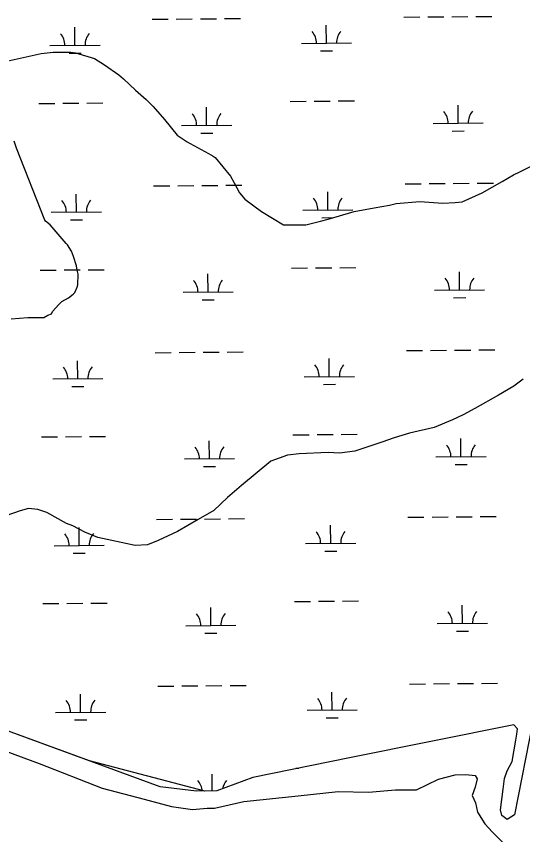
# Model space of a CAD drawing. Extents: x 3568792 to 3606828, y 529143 to 554785.
# Drawn here: x 3593969 to 3594979, y 541089 to 542722 of the extents above; entities that cross this region are included whole.
import ezdxf

# ---------------------------------------------------------------- set-up
doc = ezdxf.new("R2010")
doc.units = 0
for name, color, linetype in [('V-SITE-VEGE', 7, 'Continuous'), ('V-TOPO-SHOR', 7, 'Continuous'), ('V-WETL-SWMP', 7, 'Continuous')]:
    doc.layers.add(name, color=color, linetype=linetype)

msp = doc.modelspace()

# ---------------------------------------------------------------- linework, layer by layer
at = {"layer": 'V-SITE-VEGE'}
for points in [[(3593946.4, 542631.6), (3594018.3, 542647.8), (3594042.8, 542650.6), (3594077.9, 542650.3), (3594087, 542648.7), (3594125.1, 542637.6), (3594144.8, 542625.2), (3594173.7, 542605.1), (3594182.8, 542597.4), (3594207, 542574.3), (3594228.2, 542555.8), (3594241.8, 542541.9), (3594264.5, 542515.7), (3594290.2, 542485), (3594309.9, 542471.1), (3594316, 542467.9), (3594352.4, 542447.8), (3594361.5, 542443.1), (3594366.1, 542440), (3594396.3, 542403.1), (3594403.8, 542389.3), (3594414.3, 542369.3), (3594424.9, 542357), (3594458.3, 542332.3), (3594502.3, 542305.9)], [(3593958.5, 542118.5), (3593992.1, 542121.2), (3594024.2, 542120.9), (3594031.9, 542125.4), (3594039.5, 542128.4), (3594041.1, 542133), (3594053.5, 542146.6), (3594059.6, 542152.7), (3594073.4, 542160.2), (3594082.7, 542167.7), (3594085.7, 542170.8), (3594090.4, 542181.4), (3594092, 542186), (3594092.2, 542207.3), (3594090.7, 542215), (3594089.3, 542224.2), (3594083.3, 542242.5), (3594078.9, 542253.3), (3594071.3, 542265.6), (3594068.3, 542268.6), (3594036.6, 542305.6), (3594027.5, 542313.3), (3594026, 542314.8), (3593969.3, 542458.9), (3593964.8, 542472.7)], [(3594502.3, 542305.9), (3594546.6, 542305.5), (3594575.7, 542312.9), (3594591, 542317.3), (3594643, 542332.1), (3594682.8, 542339.4), (3594713.4, 542345.2), (3594727.2, 542348.2), (3594774.5, 542352.3), (3594820.3, 542348.8), (3594844.7, 542350.1), (3594858.5, 542351.5), (3594898.4, 542369.5), (3594938.3, 542392), (3594961.3, 542405.6), (3594973.6, 542411.6), (3595048.7, 542449.1)], [(3594980.5, 541997.7), (3594962.1, 541984.1), (3594931.3, 541966.1), (3594883.8, 541939), (3594860.8, 541927), (3594839.3, 541916.5), (3594802.5, 541901.6), (3594753.5, 541889.8), (3594722.9, 541880.9), (3594698.4, 541872), (3594644.8, 541854.2), (3594614.2, 541849.9), (3594591.3, 541851.6), (3594533.3, 541849.1), (3594510.3, 541846.2), (3594476.6, 541834.3), (3594418.2, 541786), (3594390.5, 541761.8), (3594362.8, 541736.1), (3594332, 541718.1), (3594290.6, 541694), (3594252.3, 541676), (3594230.8, 541667.1), (3594206.4, 541665.8), (3594131.7, 541681.7), (3594105.8, 541692.6), (3594081.5, 541705.1), (3594069.3, 541709.8), (3594029.8, 541731.5), (3594011.6, 541737.8), (3593993.3, 541739.5), (3593976.4, 541735), (3593916.7, 541714.2)]]:
    msp.add_lwpolyline(points, dxfattribs=at)
at = {"layer": 'V-TOPO-SHOR'}
for p, q in [((3594115, 541236.1), (3593815.7, 541345.5)), ((3594962.1, 541308.1), (3594633.6, 541242.2)), ((3594969.3, 541300.2), (3594962.1, 541308.1)), ((3594999.6, 541315), (3594962.8, 541128.7)), ((3594965.5, 541277.6), (3594968, 541289.5)), ((3594968, 541289.5), (3594969.3, 541300.2)), ((3594962.6, 541258.1), (3594965.5, 541277.6)), ((3594958.2, 541235.3), (3594962.6, 541258.1)), ((3594345.3, 541176), (3594115, 541236.1)), ((3594633.6, 541242.2), (3594441, 541202.8)), ((3594948.6, 541216.3), (3594958.2, 541235.3)), ((3594441, 541202.8), (3594369.4, 541176.6)), ((3594943.2, 541201.1), (3594948.6, 541216.3)), ((3594940.5, 541179.6), (3594943.2, 541201.1)), ((3594369.4, 541176.6), (3594345.3, 541176)), ((3594937.6, 541159.2), (3594940.5, 541179.6)), ((3594935.1, 541138.6), (3594937.6, 541159.2)), ((3594937.6, 541127.2), (3594935.1, 541138.6)), ((3594948.8, 541119.5), (3594937.6, 541127.2)), ((3594962.8, 541128.7), (3594948.8, 541119.5))]:
    msp.add_line(p, q, dxfattribs=at)
msp.add_lwpolyline([(3593809.2, 541306.5), (3594014.7, 541230.9), (3594140.6, 541181.8), (3594224.4, 541159.5), (3594278.8, 541145.4), (3594320.7, 541139.4), (3594350, 541141.8), (3594364.6, 541141.9), (3594423, 541154.9), (3594531.6, 541166.3), (3594611, 541175.3), (3594671.6, 541173.8), (3594725.9, 541178.4), (3594767.7, 541178.7), (3594811.4, 541200), (3594844.8, 541208.7), (3594865.7, 541208.8), (3594884.5, 541206.9), (3594888.8, 541200.7), (3594884.7, 541183.9), (3594878.6, 541167.1), (3594885, 541152.6), (3594889.3, 541133.8), (3594904.2, 541110.9), (3594918.9, 541094.3), (3594942.1, 541071.5)], dxfattribs=at)
at = {"layer": 'V-WETL-SWMP'}
for p, q in [((3594838.1, 542721.1), (3594870.1, 542721.3)), ((3594886.1, 542721.5), (3594918.1, 542721.7)), ((3594240.2, 542716), (3594272.2, 542716.3)), ((3594288.2, 542716.4), (3594320.2, 542716.7)), ((3594336.2, 542716.8), (3594368.2, 542717.1)), ((3594384.2, 542717.2), (3594416.2, 542717.5)), ((3594742.1, 542720.3), (3594774.1, 542720.5)), ((3594790.1, 542720.7), (3594822.1, 542720.9)), ((3594086, 542664), (3594085.7, 542700)), ((3594587.9, 542668.2), (3594587.6, 542704.2)), ((3594036, 542663.6), (3594136, 542664.4)), ((3594537.9, 542667.8), (3594637.9, 542668.6)), ((3594074.2, 542648.4), (3594098.2, 542648.6)), ((3594576.1, 542652.7), (3594600.1, 542652.9)), ((3594013.6, 542547.9), (3594045.6, 542548.2)), ((3594061.6, 542548.3), (3594093.6, 542548.6)), ((3594109.6, 542548.7), (3594141.6, 542549)), ((3594515.5, 542552.2), (3594547.5, 542552.4)), ((3594563.5, 542552.6), (3594595.5, 542552.8)), ((3594611.5, 542553), (3594643.5, 542553.2)), ((3594850.7, 542508.6), (3594850.4, 542544.6)), ((3594348.8, 542504.3), (3594348.5, 542540.3)), ((3594800.7, 542508.1), (3594900.7, 542509)), ((3594298.8, 542503.9), (3594398.8, 542504.7)), ((3594838.9, 542493), (3594862.9, 542493.2)), ((3594337, 542488.8), (3594361, 542489)), ((3594243, 542383.4), (3594275, 542383.6)), ((3594291, 542383.8), (3594323, 542384)), ((3594339, 542384.2), (3594371, 542384.4)), ((3594387, 542384.6), (3594419, 542384.8)), ((3594744.9, 542387.6), (3594776.9, 542387.9)), ((3594792.9, 542388), (3594824.9, 542388.3)), ((3594840.9, 542388.4), (3594872.9, 542388.7)), ((3594888.9, 542388.8), (3594920.9, 542389.1)), ((3594088.8, 542331.3), (3594088.5, 542367.3)), ((3594590.7, 542335.5), (3594590.4, 542371.5)), ((3594038.8, 542330.9), (3594138.8, 542331.7)), ((3594540.7, 542335.1), (3594640.7, 542336)), ((3594077, 542315.8), (3594101, 542316)), ((3594578.9, 542320), (3594602.9, 542320.2)), ((3594016.4, 542215.3), (3594048.4, 542215.5)), ((3594064.4, 542215.7), (3594096.4, 542215.9)), ((3594112.4, 542216.1), (3594144.4, 542216.3)), ((3594518.3, 542219.5), (3594550.3, 542219.8)), ((3594566.3, 542219.9), (3594598.3, 542220.2)), ((3594614.3, 542220.3), (3594646.3, 542220.6)), ((3594351.6, 542171.7), (3594351.3, 542207.7)), ((3594853.5, 542175.9), (3594853.2, 542211.9)), ((3594301.6, 542171.2), (3594401.6, 542172.1)), ((3594803.5, 542175.5), (3594903.5, 542176.3)), ((3594339.8, 542156.1), (3594363.8, 542156.3)), ((3594841.7, 542160.4), (3594865.7, 542160.6)), ((3594341.8, 542051.5), (3594373.8, 542051.8)), ((3594389.8, 542051.9), (3594421.8, 542052.2)), ((3594747.7, 542054.9), (3594779.7, 542055.2)), ((3594795.7, 542055.3), (3594827.7, 542055.6)), ((3594843.7, 542055.7), (3594875.7, 542056)), ((3594891.7, 542056.1), (3594923.7, 542056.4)), ((3594245.8, 542050.7), (3594277.8, 542051)), ((3594293.8, 542051.1), (3594325.8, 542051.4)), ((3594593.5, 542002.9), (3594593.2, 542038.9)), ((3594091.7, 541998.6), (3594091.3, 542034.6)), ((3594543.5, 542002.5), (3594643.5, 542003.3)), ((3594041.7, 541998.2), (3594141.6, 541999.1)), ((3594581.7, 541987.3), (3594605.7, 541987.6)), ((3594079.8, 541983.1), (3594103.8, 541983.3)), ((3594019.2, 541882.6), (3594051.2, 541882.9)), ((3594067.2, 541883), (3594099.2, 541883.3)), ((3594115.2, 541883.4), (3594147.2, 541883.7)), ((3594354.4, 541839), (3594354.1, 541875)), ((3594521.1, 541886.8), (3594553.1, 541887.1)), ((3594569.1, 541887.2), (3594601.1, 541887.5)), ((3594617.1, 541887.6), (3594649.1, 541887.9)), ((3594856.3, 541843.2), (3594856, 541879.2)), ((3594304.4, 541838.6), (3594404.4, 541839.4)), ((3594806.3, 541842.8), (3594906.3, 541843.7)), ((3594342.6, 541823.5), (3594366.6, 541823.7)), ((3594844.5, 541827.7), (3594868.5, 541827.9)), ((3594248.6, 541718), (3594280.6, 541718.3)), ((3594296.6, 541718.4), (3594328.6, 541718.7)), ((3594344.6, 541718.8), (3594376.6, 541719.1)), ((3594392.6, 541719.2), (3594424.6, 541719.5)), ((3594750.5, 541722.3), (3594782.5, 541722.5)), ((3594798.5, 541722.7), (3594830.5, 541722.9)), ((3594846.5, 541723.1), (3594878.5, 541723.3)), ((3594894.5, 541723.5), (3594926.5, 541723.7)), ((3594094.5, 541666), (3594094.2, 541702)), ((3594596.3, 541670.2), (3594596, 541706.2)), ((3594044.5, 541665.6), (3594144.5, 541666.4)), ((3594546.3, 541669.8), (3594646.3, 541670.6)), ((3594082.6, 541650.5), (3594106.6, 541650.7)), ((3594584.5, 541654.7), (3594608.5, 541654.9)), ((3594022, 541549.9), (3594054, 541550.2)), ((3594070, 541550.3), (3594102, 541550.6)), ((3594118, 541550.7), (3594150, 541551)), ((3594523.9, 541554.2), (3594555.9, 541554.4)), ((3594571.9, 541554.6), (3594603.9, 541554.8)), ((3594619.9, 541555), (3594651.9, 541555.3)), ((3594859.1, 541510.6), (3594858.8, 541546.6)), ((3594357.2, 541506.3), (3594356.9, 541542.3)), ((3594307.3, 541505.9), (3594407.2, 541506.8)), ((3594809.1, 541510.1), (3594909.1, 541511)), ((3594345.4, 541490.8), (3594369.4, 541491)), ((3594847.3, 541495), (3594871.3, 541495.2)), ((3594251.4, 541385.4), (3594283.4, 541385.6)), ((3594299.4, 541385.8), (3594331.4, 541386)), ((3594347.4, 541386.2), (3594379.4, 541386.4)), ((3594395.4, 541386.6), (3594427.4, 541386.8)), ((3594753.3, 541389.6), (3594785.3, 541389.9)), ((3594801.3, 541390), (3594833.3, 541390.3)), ((3594849.3, 541390.4), (3594881.3, 541390.7)), ((3594897.3, 541390.8), (3594929.3, 541391.1)), ((3594097.3, 541333.3), (3594097, 541369.3)), ((3594599.2, 541337.6), (3594598.9, 541373.6)), ((3594255.8, 541184.5), (3593815.7, 541345.5)), ((3594047.3, 541332.9), (3594147.3, 541333.7)), ((3594549.2, 541337.1), (3594649.2, 541338)), ((3594085.4, 541317.8), (3594109.4, 541318)), ((3594587.3, 541322), (3594611.3, 541322.2)), ((3594962.1, 541308.1), (3594633.6, 541242.2)), ((3594969.3, 541300.2), (3594962.1, 541308.1)), ((3594999.6, 541315), (3594962.8, 541128.7)), ((3594965.5, 541277.6), (3594968, 541289.5)), ((3594968, 541289.5), (3594969.3, 541300.2)), ((3594962.6, 541258.1), (3594965.5, 541277.6)), ((3594958.2, 541235.3), (3594962.6, 541258.1)), ((3594633.6, 541242.2), (3594441, 541202.8)), ((3594526.7, 541221.5), (3594532.6, 541221.6)), ((3594948.6, 541216.3), (3594958.2, 541235.3)), ((3594360, 541176.4), (3594359.8, 541209.7)), ((3594441, 541202.8), (3594369.4, 541176.6)), ((3594943.2, 541201.1), (3594948.6, 541216.3)), ((3594940.5, 541179.6), (3594943.2, 541201.1)), ((3594328.5, 541175.6), (3594255.8, 541184.5)), ((3594369.4, 541176.6), (3594328.5, 541175.6)), ((3594937.6, 541159.2), (3594940.5, 541179.6)), ((3594935.1, 541138.6), (3594937.6, 541159.2)), ((3594937.6, 541127.2), (3594935.1, 541138.6)), ((3594948.8, 541119.5), (3594937.6, 541127.2)), ((3594962.8, 541128.7), (3594948.8, 541119.5))]:
    msp.add_line(p, q, dxfattribs=at)
for centre, start, end in [((3594532.7, 542668.2), 359.7115, 41.2552), ((3594643.2, 542669.1), 139.7115, 181.2552), ((3594030.8, 542664), 359.7115, 41.2552), ((3594141.3, 542664.9), 139.7115, 181.2552), ((3594293.6, 542504.3), 359.7115, 41.2552), ((3594404.1, 542505.3), 139.7115, 181.2552), ((3594795.5, 542508.6), 359.7115, 41.2552), ((3594906, 542509.5), 139.7115, 181.2552), ((3594033.6, 542331.3), 359.7115, 41.2552), ((3594144.1, 542332.3), 139.7115, 181.2552), ((3594535.5, 542335.6), 359.7115, 41.2552), ((3594646, 542336.5), 139.7115, 181.2552), ((3594798.3, 542175.9), 359.7115, 41.2552), ((3594908.8, 542176.8), 139.7115, 181.2552), ((3594296.4, 542171.7), 359.7115, 41.2552), ((3594406.9, 542172.6), 139.7115, 181.2552), ((3594036.4, 541998.7), 359.7115, 41.2552), ((3594146.9, 541999.6), 139.7115, 181.2552), ((3594538.3, 542002.9), 359.7115, 41.2552), ((3594648.8, 542003.8), 139.7115, 181.2552), ((3594299.2, 541839), 359.7115, 41.2552), ((3594409.7, 541839.9), 139.7115, 181.2552), ((3594801.1, 541843.2), 359.7115, 41.2552), ((3594911.6, 541844.2), 139.7115, 181.2552), ((3594541.1, 541670.2), 359.7115, 41.2552), ((3594651.6, 541671.2), 139.7115, 181.2552), ((3594039.2, 541666), 359.7115, 41.2552), ((3594149.7, 541666.9), 139.7115, 181.2552), ((3594302, 541506.3), 359.7115, 41.2552), ((3594412.5, 541507.3), 139.7115, 181.2552), ((3594803.9, 541510.6), 359.7115, 41.2552), ((3594914.4, 541511.5), 139.7115, 181.2552), ((3594042, 541333.3), 359.7115, 41.2552), ((3594152.5, 541334.3), 139.7115, 181.2552), ((3594543.9, 541337.6), 359.7115, 41.2552), ((3594654.4, 541338.5), 139.7115, 181.2552), ((3594304.8, 541173.7), 3.5223, 41.2552), ((3594415.3, 541174.6), 139.7115, 170.1028)]:
    msp.add_arc(centre, 35.2, start, end, dxfattribs=at)

doc.saveas('drawing.dxf')
